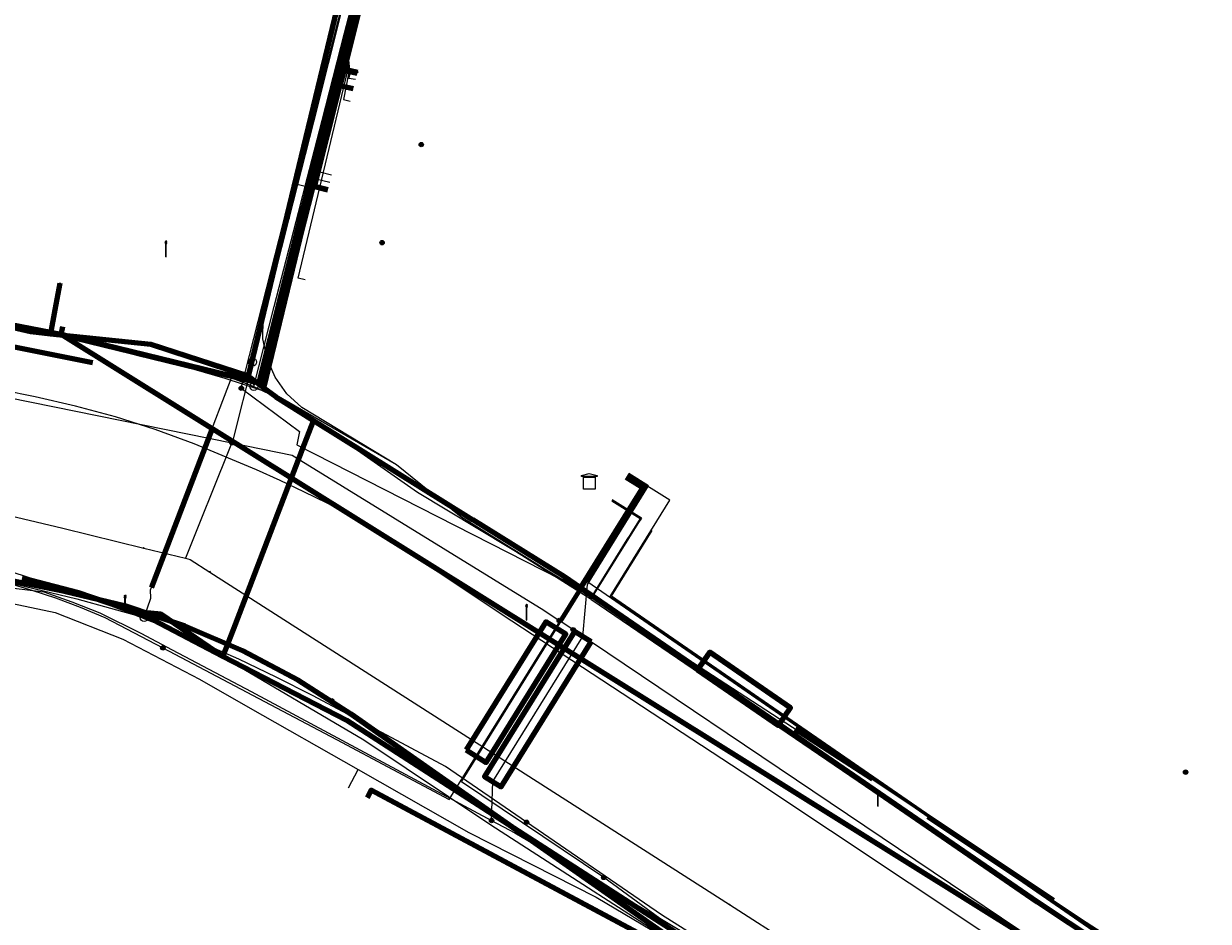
# Model space of a CAD drawing. Extents: x 152558 to 154479, y 462974 to 463683.
# Tile 296 of 638: x 153802 to 153862, y 463198 to 463244. Entities that reach past the tile are written whole.
import ezdxf
from ezdxf.enums import TextEntityAlignment as Align
from ezdxf.lldxf.tags import DXFTag

# ---------------------------------------------------------------- set-up
doc = ezdxf.new("R2010")
doc.units = 0
doc.header["$LTSCALE"] = 0.2
doc.layers.get('0').update_dxf_attribs({"linetype": 'CONTINUOUS'})
for name, color, linetype, lineweight in [('B-RO-KL-DATA_COAXIAAL_7_ZIGGO BV-G', 90, 'KL-DATA-N', 18), ('B-RO-KL-DATA_DUCT_ZIGGO BV-G', 90, 'CONTINUOUS', 100), ('B-RO-KL-DATA_HULPSTUK_KPN BV-S', 90, 'CONTINUOUS', 25), ('B-RO-KL-DATA_HULPSTUK_REGGEFIBER OPERATOR BV-S', 90, 'CONTINUOUS', 25), ('B-RO-KL-DATA_HULPSTUK_STEDIN NETBEHEER BV-S', 90, 'CONTINUOUS', 25), ('B-RO-KL-DATA_HULPSTUK_ZIGGO BV-S', 90, 'CONTINUOUS', 25), ('B-RO-KL-DATA_KABELBED_KPN BV-G', 90, 'CONTINUOUS', 100), ('B-RO-KL-DATA_KABELBED_ZIGGO BV-G', 90, 'CONTINUOUS', 100), ('B-RO-KL-DATA_MANTELBUIS_ASBESTCEMENT_1_KPN BV-G', 90, 'CONTINUOUS', 100), ('B-RO-KL-DATA_MANTELBUIS_PVC_1_KPN BV-G', 90, 'CONTINUOUS', 100), ('B-RO-KL-DATA_MANTELBUIS_ZIGGO BV-G', 90, 'CONTINUOUS', 100), ('B-RO-KL-DATA_REGGEFIBER OPERATOR BV-G', 90, 'KL-DATA-N', 18), ('B-RO-KL-DATA_STEDIN NETBEHEER BV-G', 90, 'KL-DATA-N', 18), ('B-RO-KL-ET_LS_400 V_STEDIN NETBEHEER BV-G', 190, 'KL-LS-N', 18), ('B-RO-KL-ET_LS_GEMEENTE AMERSFOORT-S', 190, 'CONTINUOUS', 25), ('B-RO-KL-ET_LS_HULPSTUK_STEDIN NETBEHEER BV-S', 190, 'CONTINUOUS', 25), ('B-RO-KL-ET_LS_MANTELBUIS_PVC_110_STEDIN NETBEHEER BV-G', 190, 'CONTINUOUS', 100), ('B-RO-KL-ET_LS_MANTELBUIS_PVC_125_STEDIN NETBEHEER BV-G', 190, 'CONTINUOUS', 100), ('B-RO-KL-ET_MS_10 KV_STEDIN NETBEHEER BV-G', 130, 'KL-MS-N', 18), ('B-RO-KL-ET_MS_HULPSTUK_STEDIN NETBEHEER BV-S', 130, 'CONTINUOUS', 25), ('B-RO-KL-ET_MS_MANTELBUIS_PVC_110_STEDIN NETBEHEER BV-G', 130, 'CONTINUOUS', 100), ('B-RO-KL-ET_MS_MANTELBUIS_PVC_125_STEDIN NETBEHEER BV-G', 130, 'CONTINUOUS', 100), ('B-RO-KL-GAS_LD_HULPSTUK_STEDIN NETBEHEER BV-S', 50, 'CONTINUOUS', 25), ('B-RO-KL-GAS_LD_MANTELBUIS_ASBESTCEMENT_180_STEDIN NETBEHEER BV-G', 50, 'CONTINUOUS', 100), ('B-RO-KL-GAS_LD_PE_32_0.1 BAR_STEDIN NETBEHEER BV-G', 50, 'KL-GAS-LD-N', 18), ('B-RO-KL-GAS_LD_PVC_110_0.1 BAR_STEDIN NETBEHEER BV-G', 50, 'KL-GAS-LD-N', 18), ('B-RO-KL-GAS_LD_PVC_63_0.1 BAR_STEDIN NETBEHEER BV-G', 50, 'KL-GAS-LD-N', 18), ('B-RO-KL-WATER_100_VITENS-G', 170, 'KL-WATER-N', 18), ('B-RO-KL-WATER_HULPSTUK_VITENS-S', 170, 'CONTINUOUS', 25)]:
    doc.layers.add(name, color=color, linetype=linetype, lineweight=lineweight)
doc.styles.add('NLCS-ISO', font='NLCS-ISO.ttf')
tags = doc.linetypes.add('KL-DATA-N', pattern='A,4,-1,[101,NLCS.SHX,S=0.5,R=0,X=0,Y=0],-1,4,-1,["D",Standard,S=1,R=0,X=-0.25,Y=-0.5],-1.5', length=12.5).pattern_tags.tags
tags[18] = DXFTag(74, 10)
tags = doc.linetypes.add('KL-GAS-LD-N', pattern='A,4,-1,[69,NLCS.SHX,S=0.5,R=0,X=0,Y=0],-1,4,-1,["L",Standard,S=1,R=0,X=0.25,Y=-0.5],-2', length=13).pattern_tags.tags
tags[18] = DXFTag(74, 10)
tags = doc.linetypes.add('KL-LS-N', pattern='A,4,-1,[103,NLCS.SHX,S=0.75,R=0,X=0,Y=0],-1,4,-1,["L",Standard,S=1,R=0,X=0,Y=-0.5],-2', length=13).pattern_tags.tags
tags[18] = DXFTag(74, 10)
tags = doc.linetypes.add('KL-MS-N', pattern='A,4,-1,[103,NLCS.SHX,S=0.75,R=0,X=0,Y=0],-1,4,-1,["M",Standard,S=1,R=0,X=0,Y=-0.5],-2', length=13).pattern_tags.tags
tags[18] = DXFTag(74, 10)
doc.linetypes.add('KL-WATER-N', pattern='A,7,-0.5,[168,NLCS.SHX,S=0.75,R=0,X=0.75,Y=0],-2', length=9.5)

# ---------------------------------------------------------------- blocks, each defined once
blk = doc.blocks.new('SKL-WTB_HULP_T STUK-SO')
at = {"color": 0, "linetype": 'ByBlock', "lineweight": 18}
blk.add_circle((0, 0), 1, dxfattribs=at)
at = {"color": 0, "linetype": 'ByBlock', "lineweight": -2, "style": 'NLCS-ISO'}
blk.add_text('T', height=1, dxfattribs=at).set_placement((0, 0), align=Align.MIDDLE_CENTER)
at = {"color": 0, "linetype": 'ByBlock', "lineweight": 18, "style": 'NLCS-ISO', "flags": 1}
for tag, p in [('TYPE', (1.5, 0)), ('OMSCHRIJVING', (1.5, -3)), ('LABEL', (1.5, -1.5))]:
    blk.add_attdef(tag, p, '', height=1, dxfattribs=at)
blk = doc.blocks.new('SKL-WTB_HULP_MOF-SO')
at = {"linetype": 'ByBlock', "lineweight": 18}
h = blk.add_hatch(color=0, dxfattribs=at)
h.dxf.hatch_style = 1
h.paths.add_polyline_path([(-0.5625, 0, 1), (0.5625, 0, 1)])
at = {"color": 0, "linetype": 'ByBlock', "lineweight": 18}
blk.add_circle((0, 0), 0.5625, dxfattribs=at)
at = {"color": 0, "linetype": 'ByBlock', "lineweight": 18, "style": 'NLCS-ISO', "flags": 1}
for tag, p in [('TYPE', (1.5, 0)), ('OMSCHRIJVING', (1.5, -3)), ('LABEL', (1.5, -1.5))]:
    blk.add_attdef(tag, p, '', height=1, dxfattribs=at)
blk = doc.blocks.new('SKL-WTB_HULP_TECHNISCH GEBOUW-SO')
at = {"color": 0, "linetype": 'ByBlock', "lineweight": 18}
for points in [[(-2, 1.5), (0, 2), (2, 1.5), (2, 1.18), (-2, 1.18)], [(-1.5, 1.02), (1.5, 1.02), (1.5, -2), (-1.5, -2)]]:
    blk.add_lwpolyline(points, close=True, dxfattribs=at)
at = {"color": 0, "linetype": 'ByBlock', "lineweight": 18, "style": 'NLCS-ISO', "flags": 1}
for tag, p in [('TYPE', (2.5, 0)), ('OMSCHRIJVING', (2.5, -3)), ('LABEL', (2.5, -1.5))]:
    blk.add_attdef(tag, p, '', height=1, dxfattribs=at)
blk = doc.blocks.new('SKL-WTB_HULP_OVERIG-SO')
at = {"color": 0, "linetype": 'ByBlock', "lineweight": 18}
for points in [[(-0.14, 0.14), (0.14, -0.14)], [(0.14, 0.14), (-0.14, -0.14)]]:
    blk.add_lwpolyline(points, dxfattribs=at)
at = {"color": 0, "linetype": 'ByBlock', "lineweight": 18, "style": 'NLCS-ISO', "flags": 1}
for tag, p in [('TYPE', (1.5, 0)), ('OMSCHRIJVING', (1.5, -3)), ('LABEL', (1.5, -1.5))]:
    blk.add_attdef(tag, p, '', height=1, dxfattribs=at)
blk = doc.blocks.new('SKL-WTB_HULP_AFSLUITER-SO')
at = {"color": 0, "linetype": 'ByBlock', "lineweight": 18}
blk.add_lwpolyline([(0, 0.8), (0, -0.8)], dxfattribs=at)
blk.add_circle((0, 0), 1, dxfattribs=at)
at = {"color": 0, "linetype": 'ByBlock', "lineweight": 18, "style": 'NLCS-ISO', "flags": 1}
for tag, p in [('TYPE', (1.5, 0)), ('OMSCHRIJVING', (1.5, -3)), ('LABEL', (1.5, -1.5))]:
    blk.add_attdef(tag, p, '', height=1, dxfattribs=at)
blk = doc.blocks.new('SKL-ET_LS_MAST-SO')
for p, q in [((-0.05, 2.07), (0.05, 2.07)), ((-0.05, -2), (0.05, -2))]:
    blk.add_line(p, q)
for points in [[(-0.18, 1.76), (-0.22, 1.76), (-0.22, 1.84), (-0.18, 1.84), (-0.18, 1.79)], [(-0.18, 1.49), (-0.22, 1.49), (-0.22, 1.57), (-0.18, 1.57), (-0.18, 1.52)], [(-0.18, 1.79), (-0.05, 1.79)], [(-0.18, 1.76), (-0.05, 1.76)], [(-0.18, 1.52), (-0.05, 1.52)], [(-0.18, 1.49), (-0.05, 1.49)], [(-0.05, -2), (-0.05, 2.07)], [(0.05, -2), (0.05, 2.07)], [(0.18, 1.92), (0.05, 1.92)], [(0.18, 1.89), (0.05, 1.89)], [(0.18, 1.66), (0.05, 1.66)], [(0.18, 1.63), (0.05, 1.63)], [(0.18, 1.39), (0.05, 1.39)], [(0.18, 1.36), (0.05, 1.36)], [(0.18, 1.89), (0.22, 1.89), (0.22, 1.97), (0.18, 1.97), (0.18, 1.92)], [(0.18, 1.63), (0.22, 1.63), (0.22, 1.71), (0.18, 1.71), (0.18, 1.66)], [(0.18, 1.36), (0.22, 1.36), (0.22, 1.44), (0.18, 1.44), (0.18, 1.39)]]:
    blk.add_lwpolyline(points)

msp = doc.modelspace()

# ---------------------------------------------------------------- linework, layer by layer
at = {"layer": 'B-RO-KL-DATA_COAXIAAL_7_ZIGGO BV-G', "flags": 128}
for points in [[(153817.137, 463235.698), (153816.456, 463235.864), (153817.751, 463241.003), (153817.949, 463241.787), (153818.715, 463244.828), (153820.019, 463250), (153820.343, 463251.285), (153820.538, 463252.059), (153822.841, 463261.196), (153823.035, 463261.967), (153823.99, 463265.758), (153825.418, 463271.423), (153825.589, 463272.102), (153826.479, 463275.635), (153827.487, 463279.633), (153828.198, 463282.455), (153833.249, 463281.219), (153833.154, 463280.829)], [(153833.154, 463280.829), (153833.249, 463281.219), (153828.198, 463282.455), (153827.487, 463279.633), (153826.479, 463275.635), (153825.589, 463272.102), (153825.418, 463271.423), (153823.99, 463265.758), (153823.035, 463261.967), (153822.841, 463261.196), (153820.538, 463252.059), (153820.343, 463251.285), (153820.019, 463250), (153818.715, 463244.828), (153817.949, 463241.787), (153817.751, 463241.003), (153818.432, 463240.837)]]:
    msp.add_lwpolyline(points, dxfattribs=at)
at = {"layer": 'B-RO-KL-DATA_DUCT_ZIGGO BV-G', "flags": 128}
for points in [[(153853.262, 463373.047), (153831.229, 463285.238), (153827.81, 463282.144), (153813.624, 463225.854), (153803.521, 463228.324)], [(153853.262, 463373.047), (153831.229, 463285.238), (153827.81, 463282.144), (153813.624, 463225.854), (153803.521, 463228.324)], [(153803.521, 463228.324), (153777.474, 463233.347)], [(153777.474, 463233.347), (153803.521, 463228.324)]]:
    msp.add_lwpolyline(points, dxfattribs=at)
at = {"layer": 'B-RO-KL-DATA_KABELBED_KPN BV-G', "flags": 128}
for points in [[(153864.538, 463428.671), (153864.379, 463428.606), (153864.226, 463428.528), (153864.08, 463428.438), (153863.943, 463428.335), (153863.814, 463428.221), (153863.696, 463428.096), (153863.589, 463427.962), (153863.494, 463427.819), (153863.411, 463427.669), (153863.341, 463427.512), (153863.285, 463427.35), (153850.495, 463376.32), (153826.937, 463282.363), (153819.801, 463254.048), (153818.822, 463250), (153814.315, 463231.345), (153813.066, 463226.199)], [(153818.852, 463246.289), (153818.193, 463243.562), (153817.793, 463241.907), (153815.19, 463231.132), (153813.853, 463225.601)], [(153818.193, 463243.562), (153817.793, 463241.907), (153818.648, 463241.695)], [(153803.463, 463230.929), (153803.211, 463229.576), (153802.988, 463228.375), (153802.985, 463228.36)], [(153798.57, 463229.258), (153801.986, 463228.466), (153802.985, 463228.36)], [(153802.985, 463228.36), (153808.096, 463227.818), (153813.042, 463226.218), (153813.066, 463226.199)], [(153808.096, 463227.818), (153813.037, 463226.219)], [(153813.066, 463226.199), (153813.853, 463225.601)], [(153813.853, 463225.601), (153814.474, 463225.131), (153816.397, 463223.934)], [(153816.397, 463223.934), (153815.924, 463222.701), (153812.317, 463213.297), (153811.783, 463211.906)], [(153816.397, 463223.934), (153824.531, 463218.873)], [(153766.342, 463222.723), (153803.701, 463215.235), (153806.809, 463214.477), (153809.843, 463213.465), (153812.783, 463212.206), (153815.61, 463210.709), (153818.303, 463208.983), (153837.247, 463195.708), (153849.123, 463188.177), (153859.31, 463181.467), (153866.365, 463176.82), (153866.807, 463176.55), (153872.102, 463173.321)], [(153815.924, 463222.701), (153812.317, 463213.297)], [(153861.961, 463193.657), (153861.417, 463194.017), (153853.337, 463199.364), (153829.209, 463215.964), (153824.531, 463218.873)], [(153807.207, 463214.188), (153804.403, 463215.142), (153801.541, 463215.901)], [(153811.783, 463211.906), (153808.604, 463214.053), (153807.208, 463214.188), (153807.207, 463214.188)], [(153811.783, 463211.906), (153807.873, 463213.93), (153807.208, 463214.188), (153807.207, 463214.188)], [(153858.554, 463181.975), (153839.098, 463195.058), (153839.097, 463195.058), (153837.688, 463196.006), (153837.438, 463196.174), (153818.1, 463208.638), (153811.783, 463211.906)]]:
    msp.add_lwpolyline(points, dxfattribs=at)
at = {"layer": 'B-RO-KL-DATA_KABELBED_ZIGGO BV-G', "flags": 128}
for points in [[(153803.521, 463228.324), (153813.624, 463225.854), (153827.81, 463282.144), (153831.229, 463285.238), (153853.262, 463373.047)], [(153818.715, 463244.828), (153817.949, 463241.787)], [(153817.949, 463241.787), (153817.751, 463241.003)], [(153818.634, 463241.62), (153817.949, 463241.787)], [(153817.137, 463235.698), (153816.456, 463235.864), (153817.751, 463241.003)], [(153818.432, 463240.837), (153817.751, 463241.003)], [(153803.521, 463228.324), (153777.474, 463233.347)], [(153777.613, 463232.376), (153805.118, 463226.898)], [(153803.521, 463228.324), (153803.618, 463228.722)], [(153880.693, 463181.339), (153879.399, 463182.218), (153877.54, 463182.133), (153803.521, 463228.324)], [(153833.426, 463197.56), (153819.349, 463205.083), (153819.136, 463204.684)]]:
    msp.add_lwpolyline(points, dxfattribs=at)
at = {"layer": 'B-RO-KL-DATA_MANTELBUIS_ASBESTCEMENT_1_KPN BV-G', "flags": 128}
msp.add_lwpolyline([(153808.096, 463227.818), (153813.037, 463226.219)], dxfattribs=at)
at = {"layer": 'B-RO-KL-DATA_MANTELBUIS_PVC_1_KPN BV-G', "flags": 128}
msp.add_lwpolyline([(153815.924, 463222.701), (153812.317, 463213.297)], dxfattribs=at)
at = {"layer": 'B-RO-KL-DATA_MANTELBUIS_ZIGGO BV-G', "flags": 128}
for points in [[(153777.553, 463232.796), (153777.613, 463232.376), (153804.533, 463227.015)], [(153877.54, 463182.133), (153803.521, 463228.324), (153804.759, 463228.021)], [(153807.408, 463227.374), (153812.071, 463226.234)], [(153807.408, 463227.374), (153812.071, 463226.234)]]:
    msp.add_lwpolyline(points, dxfattribs=at)
at = {"layer": 'B-RO-KL-DATA_REGGEFIBER OPERATOR BV-G', "flags": 128}
for points in [[(153814.108, 463226.491), (153818.187, 463242.499), (153820.982, 463254.385), (153821.407, 463254.959), (153823.21, 463262.423), (153828.353, 463282.004), (153830.504, 463282.521), (153831.265, 463285.681), (153848.166, 463353.16)], [(153815.979, 463231.102), (153815.616, 463231.194), (153818.123, 463241.643), (153818.187, 463242.499)], [(153818.187, 463242.499), (153818.19, 463241.607), (153817.936, 463240.302), (153818.275, 463240.216)], [(153818.552, 463241.314), (153818.207, 463241.366), (153818.274, 463241.628), (153818.187, 463242.499)], [(153796.991, 463215.444), (153803.214, 463214.138), (153806.671, 463212.787), (153810.59, 463210.742), (153813.043, 463209.339), (153818.683, 463206.136)], [(153818.18, 463205.194), (153818.683, 463206.136)], [(153818.683, 463206.136), (153824.324, 463202.932), (153830.825, 463199.626), (153837.884, 463195.446)]]:
    msp.add_lwpolyline(points, dxfattribs=at)
at = {"layer": 'B-RO-KL-DATA_STEDIN NETBEHEER BV-G', "flags": 128}
msp.add_lwpolyline([(153831.645, 463219.883), (153833.132, 463218.96), (153832.396, 463217.871), (153830.512, 463214.837), (153823.915, 463219.019), (153820.631, 463221.669), (153815.809, 463224.598), (153815.048, 463225.295), (153814.447, 463226.134), (153814.033, 463227.079), (153813.824, 463228.09), (153813.83, 463229.121), (153827.226, 463282.281), (153850.376, 463375.1), (153850.789, 463376.253), (153864.054, 463428.756), (153874.765, 463425.702), (153886.508, 463422.289), (153887.35, 463423.265), (153888.265, 463423.026)], dxfattribs=at)
at = {"layer": 'B-RO-KL-ET_LS_400 V_STEDIN NETBEHEER BV-G', "flags": 128}
for points in [[(153812.718, 463225.576), (153814.871, 463234.049), (153815.493, 463236.498), (153816.185, 463239.223), (153817.439, 463244.159), (153818.062, 463246.61), (153818.693, 463249.094), (153818.923, 463250), (153819.717, 463252.892), (153819.999, 463254.009), (153820.867, 463257.452), (153821.303, 463259.184), (153822.548, 463264.122), (153823.202, 463266.718), (153823.792, 463269.06), (153825.036, 463273.999), (153825.713, 463276.684), (153826.577, 463280.114), (153827.129, 463282.304), (153827.299, 463283.543), (153827.883, 463285.834), (153828.293, 463287.441), (153829.141, 463290.768), (153830.46, 463295.942), (153830.681, 463296.81), (153831.957, 463301.815), (153832.993, 463305.879), (153833.215, 463306.749), (153834.534, 463311.923), (153835.792, 463316.857), (153836.245, 463318.636), (153836.81, 463320.852), (153838.369, 463326.965), (153838.759, 463328.493), (153839.627, 463331.899), (153840.388, 463334.886), (153840.844, 463336.742), (153841.154, 463338.003), (153842.06, 463341.689), (153843.276, 463346.636), (153843.43, 463347.262), (153844.549, 463351.815), (153845.765, 463356.762), (153846.521, 463359.837), (153846.981, 463361.709), (153848.337, 463367.224), (153848.486, 463367.83), (153849.47, 463371.835), (153850.279, 463375.124), (153850.692, 463376.278), (153851.173, 463378.205), (153851.727, 463380.422), (153852.642, 463384.088), (153853.876, 463389.03), (153854.374, 463391.025), (153855.109, 463393.971), (153856.401, 463399.148), (153856.984, 463401.482), (153857.635, 463404.09), (153858.869, 463409.031), (153859.404, 463411.176), (153860.161, 463414.208), (153864.038, 463429.741), (153864.888, 463430.664), (153885.546, 463424.868)], [(153697.793, 463243.227), (153738.76, 463236.8), (153742.084, 463236.252), (153746.983, 463235.444), (153760.09, 463233.283), (153762.112, 463232.95), (153812.235, 463222.797)], [(153817.106, 463235.576), (153815.564, 463235.965), (153815.512, 463236.493), (153815.493, 463236.498)], [(153812.718, 463225.576), (153815.693, 463223.369), (153815.549, 463222.695), (153829.91, 463215.384), (153833.066, 463220.461), (153832.3, 463220.936)], [(153812.235, 463222.797), (153815.319, 463222.172), (153828.156, 463214.266), (153828.944, 463213.736)], [(153808.716, 463212.334), (153817.582, 463207.668), (153823.323, 463204.601), (153833.202, 463220.492), (153832.352, 463221.02)], [(153831.212, 463200.632), (153823.949, 463205.514), (153833.27, 463220.508), (153832.378, 463221.062)], [(153825.489, 463203.53), (153825.55, 463205.524), (153830.141, 463212.914), (153830.379, 463215.573), (153833.502, 463220.602), (153832.483, 463221.23)], [(153828.944, 463213.736), (153833.134, 463220.476), (153832.326, 463220.978)], [(153829.648, 463213.262), (153829.067, 463213.653), (153833.339, 463220.524), (153832.404, 463221.104)], [(153862.338, 463193.551), (153860.236, 463195.109), (153830.392, 463215.69), (153833.407, 463220.54), (153832.43, 463221.146)], [(153870.357, 463188.559), (153862.786, 463193.281), (153860.265, 463195.15), (153831.532, 463214.964), (153834.581, 463219.87), (153832.457, 463221.188)], [(153776.339, 463218.235), (153776.472, 463218.596), (153776.671, 463218.925), (153776.929, 463219.209), (153777.237, 463219.44), (153777.583, 463219.607), (153777.954, 463219.705), (153778.338, 463219.73), (153778.718, 463219.68), (153799.768, 463215.901), (153800.907, 463215.616), (153802.034, 463215.289), (153803.234, 463214.893), (153804.503, 463214.419), (153805.752, 463213.894), (153808.716, 463212.334)], [(153776.573, 463216.9), (153777.653, 463217.795), (153781.017, 463217.845), (153785.296, 463217.321), (153789.446, 463216.813), (153795.478, 463216.075), (153798.738, 463215.676), (153802.638, 463215.199), (153804.073, 463214.69), (153805.493, 463214.119), (153807.593, 463213.085), (153809.183, 463212.236), (153813.227, 463210.121), (153825.489, 463203.53)], [(153860.974, 463194.687), (153860.294, 463195.191), (153831.599, 463214.977), (153833.679, 463218.325)], [(153857.641, 463194.418), (153829.648, 463213.262)], [(153825.489, 463203.53), (153826.669, 463202.9), (153836.305, 463197.233), (153864.359, 463180.322), (153865.337, 463180.114), (153862.541, 463168.563), (153861.711, 463165.134), (153861.516, 463164.327), (153858.594, 463152.255), (153853.824, 463153.317), (153853.787, 463153.156), (153853.687, 463152.713), (153853.516, 463151.956), (153853.208, 463150.596), (153852.839, 463148.965), (153852.599, 463147.903), (153852.52, 463147.555), (153852.216, 463146.208), (153851.385, 463142.535), (153851.122, 463141.373), (153850.816, 463140.02), (153849.889, 463135.921), (153849.724, 463135.19), (153849.393, 463133.728), (153848.838, 463131.276), (153848.728, 463130.788)], [(153844.564, 463191.624), (153837.581, 463196.438), (153835.724, 463197.55), (153834.323, 463198.389), (153834.067, 463198.542), (153831.212, 463200.632)]]:
    msp.add_lwpolyline(points, dxfattribs=at)
at = {"layer": 'B-RO-KL-ET_LS_MANTELBUIS_PVC_110_STEDIN NETBEHEER BV-G', "flags": 128}
msp.add_lwpolyline([(153830.566, 463212.65), (153829.716, 463213.177), (153825.125, 463205.787), (153825.975, 463205.26), (153830.566, 463212.65)], dxfattribs=at)
at = {"layer": 'B-RO-KL-ET_LS_MANTELBUIS_PVC_125_STEDIN NETBEHEER BV-G', "flags": 128}
for points in [[(153824.189, 463207.131), (153825.209, 463206.497), (153829.272, 463213.032), (153828.252, 463213.666), (153824.189, 463207.131)], [(153836, 463211.216), (153840.122, 463208.373), (153840.746, 463209.279), (153836.624, 463212.122), (153836, 463211.216)]]:
    msp.add_lwpolyline(points, dxfattribs=at)
at = {"layer": 'B-RO-KL-ET_MS_10 KV_STEDIN NETBEHEER BV-G', "flags": 128}
for points in [[(153827.275, 463203.445), (153823.141, 463206.284), (153816.38, 463209.897), (153814.494, 463210.848), (153812.587, 463211.755), (153810.66, 463212.619), (153808.714, 463213.44), (153806.943, 463214.142), (153805.158, 463214.808), (153803.36, 463215.437), (153801.549, 463216.029), (153799.726, 463216.584), (153781.486, 463220.3), (153766.477, 463223.41), (153745.658, 463226.58), (153697.71, 463236.107), (153662.735, 463241.47), (153558.155, 463260.997), (153528.212, 463266.237), (153493.434, 463273.66), (153491.914, 463272.558), (153489.755, 463261.593), (153485.865, 463238.462), (153485.474, 463235.381)], [(154066.031, 463061.971), (154065.219, 463062.187), (154063.975, 463061.805), (154052.34, 463065.195), (154043.995, 463068.877), (154036.864, 463073.365), (154000, 463097.91), (153981.641, 463110.099), (153976.483, 463113.623), (153957.934, 463125.956), (153942.982, 463135.967), (153920.757, 463151.016), (153915.758, 463154.244), (153887.042, 463173.586), (153838.765, 463205.685), (153826.02, 463214.026), (153819.377, 463218.46), (153818.288, 463219.1), (153817.106, 463219.714), (153815.911, 463220.303), (153814.705, 463220.869), (153813.487, 463221.411), (153810.306, 463222.74), (153808.32, 463223.469), (153806.306, 463224.113), (153804.266, 463224.672), (153802.205, 463225.145), (153800.521, 463225.487), (153800.543, 463225.482), (153799.112, 463225.681), (153792.483, 463227.073), (153789.365, 463227.693), (153771.219, 463230.716), (153754.965, 463233.669), (153695.808, 463244.331), (153663.728, 463250), (153641.604, 463254.944), (153633.008, 463256.421), (153633.793, 463260.652), (153634.094, 463260.859), (153635.856, 463260.687), (153646.167, 463258.507), (153648.046, 463261.978), (153648.211, 463262.961)], [(153831.619, 463219.841), (153833.063, 463218.944), (153830.512, 463214.837), (153829.106, 463215.794), (153823.915, 463219.019), (153820.631, 463221.669), (153814.498, 463225.229), (153811.889, 463226.074), (153809.255, 463226.842), (153806.6, 463227.533), (153803.926, 463228.146), (153801.236, 463228.682), (153781.126, 463232.432), (153762.655, 463236.103), (153745.747, 463238.891)], [(154120.37, 463048.611), (154116.747, 463049.873), (154100.347, 463054.81), (154093.412, 463056.465), (154066.804, 463064.324), (154055.462, 463068.306), (154044.727, 463071.856), (154024.672, 463085.073), (153986.243, 463110.98), (153972.934, 463119.327), (153971.378, 463120.6), (153959.226, 463128.893), (153956.992, 463130.28), (153932.453, 463146.668), (153927.381, 463149.429), (153920.212, 463155.083), (153904.51, 463165.268), (153895.601, 463171.072), (153892.024, 463173.818), (153873.669, 463186.145), (153860.324, 463194.93), (153853.405, 463199.245), (153830.551, 463214.81), (153833.132, 463218.96), (153831.645, 463219.883)], [(153845.811, 463190.504), (153837.628, 463196.526), (153834.161, 463198.718), (153827.275, 463203.445)]]:
    msp.add_lwpolyline(points, dxfattribs=at)
at = {"layer": 'B-RO-KL-ET_MS_MANTELBUIS_PVC_110_STEDIN NETBEHEER BV-G', "flags": 128}
msp.add_lwpolyline([(153830.566, 463212.65), (153829.716, 463213.177), (153825.125, 463205.787), (153825.975, 463205.26), (153830.566, 463212.65)], dxfattribs=at)
at = {"layer": 'B-RO-KL-ET_MS_MANTELBUIS_PVC_125_STEDIN NETBEHEER BV-G', "flags": 128}
msp.add_lwpolyline([(153824.189, 463207.131), (153825.209, 463206.497), (153829.272, 463213.032), (153828.252, 463213.666), (153824.189, 463207.131)], dxfattribs=at)
at = {"layer": 'B-RO-KL-GAS_LD_MANTELBUIS_ASBESTCEMENT_180_STEDIN NETBEHEER BV-G', "flags": 128}
for points in [[(153808.13, 463215.425), (153811.207, 463223.456)], [(153840.978, 463208.205), (153844.926, 463205.655)], [(153847.747, 463203.739), (153854.153, 463199.466)]]:
    msp.add_lwpolyline(points, dxfattribs=at)
at = {"layer": 'B-RO-KL-GAS_LD_PE_32_0.1 BAR_STEDIN NETBEHEER BV-G', "flags": 128}
for points in [[(153817.326, 463236.449), (153816.199, 463236.733)], [(153817.228, 463236.061), (153816.099, 463236.346)]]:
    msp.add_lwpolyline(points, dxfattribs=at)
at = {"layer": 'B-RO-KL-GAS_LD_PVC_110_0.1 BAR_STEDIN NETBEHEER BV-G', "flags": 128}
for points in [[(153813.357, 463225.669), (153814.394, 463229.746)], [(153807.76, 463213.883), (153808.107, 463214.865), (153808.084, 463215.304), (153812.224, 463226.105), (153813.357, 463225.669)], [(153813.357, 463225.669), (153815.422, 463224.688), (153821.701, 463220.275), (153831.03, 463214.662), (153844.539, 463205.905), (153847.4, 463203.971), (153855.594, 463198.501), (153862.685, 463193.925)], [(153777.021, 463220.402), (153784.309, 463219.094), (153786.654, 463218.649), (153788.618, 463218.269), (153790.375, 463217.928), (153796, 463216.837), (153797.855, 463216.391), (153798.148, 463216.321), (153804.331, 463214.836), (153807.76, 463213.883)], [(153807.76, 463213.883), (153809.774, 463212.98), (153811.981, 463211.757), (153818.97, 463207.651), (153825.446, 463203.31), (153836.415, 463196.244), (153838.049, 463195.191), (153841.49, 463192.974), (153850.12, 463187.153), (153850.49, 463186.903), (153857.968, 463182.316), (153860.631, 463180.682), (153861.353, 463180.572), (153862.172, 463180.474), (153862.871, 463180.016), (153864.774, 463178.77)]]:
    msp.add_lwpolyline(points, dxfattribs=at)
at = {"layer": 'B-RO-KL-GAS_LD_PVC_63_0.1 BAR_STEDIN NETBEHEER BV-G', "flags": 128}
msp.add_lwpolyline([(153814.394, 463229.746), (153815.633, 463234.531), (153816.099, 463236.346), (153816.199, 463236.733), (153816.839, 463239.226), (153817.983, 463243.682), (153818.47, 463245.579), (153819.067, 463247.903), (153819.442, 463249.362), (153820.865, 463254.902), (153821.331, 463256.716), (153821.431, 463257.104), (153822.124, 463259.803), (153823.481, 463265.09), (153823.907, 463266.747), (153824.006, 463267.134), (153824.803, 463270.237), (153825.849, 463274.312), (153826.488, 463276.798), (153826.588, 463277.186), (153827.164, 463279.431), (153828.478, 463284.547), (153830.071, 463284.141), (153830.527, 463285.961), (153830.793, 463287.021), (153831.06, 463288.087), (153831.593, 463290.216), (153832.817, 463295.105), (153833.36, 463297.272), (153833.603, 463298.242), (153834.221, 463300.709), (153835.672, 463306.503), (153835.901, 463307.417), (153836.144, 463308.387), (153837.066, 463312.071), (153838.081, 463316.124), (153838.467, 463317.666), (153838.661, 463318.442), (153838.714, 463318.652), (153839.272, 463320.879), (153839.872, 463323.274), (153840.567, 463326.048), (153841.06, 463328.017), (153841.206, 463328.6), (153841.235, 463328.714), (153841.84, 463331.128), (153842.382, 463333.294), (153843.119, 463336.235), (153843.529, 463337.873), (153843.832, 463339.083), (153844.172, 463340.44), (153844.676, 463342.453), (153845.823, 463347.032), (153846.731, 463350.661), (153846.95, 463351.534), (153846.97, 463351.612), (153848.117, 463356.191), (153848.93, 463359.438), (153849.264, 463360.771), (153849.282, 463360.843), (153850.411, 463365.35), (153851.459, 463369.532), (153851.726, 463370.599), (153852.093, 463372.065), (153852.787, 463374.837), (153850.989, 463375.288), (153851.852, 463378.678), (153852.41, 463380.87), (153852.608, 463381.645), (153852.905, 463382.811), (153854.135, 463387.638), (153854.886, 463390.587), (153855.33, 463392.331), (153855.489, 463392.955), (153856.815, 463398.161), (153857.645, 463401.419), (153857.743, 463401.806), (153858.284, 463403.929), (153859.526, 463408.805), (153859.988, 463410.618), (153860.581, 463412.944), (153860.842, 463413.968), (153862.074, 463418.805), (153862.787, 463421.606), (153862.935, 463422.188), (153863.504, 463424.421), (153863.818, 463425.653)], dxfattribs=at)
at = {"layer": 'B-RO-KL-WATER_100_VITENS-G', "flags": 128}
for points in [[(153825.281, 463274.222), (153824.44, 463270.902), (153823.189, 463265.966), (153821.938, 463261.029), (153820.389, 463254.915), (153818.9, 463249.039), (153817.887, 463245.042), (153816.398, 463239.166), (153815.147, 463234.23), (153813.293, 463226.911)], [(153813.293, 463226.911), (153812.283, 463222.926), (153811.074, 463219.919), (153810.86, 463219.385), (153809.865, 463216.911)], [(153790.022, 463221.325), (153790.918, 463221.154), (153795.113, 463220.356), (153796.829, 463220.029), (153800.225, 463219.233), (153803.62, 463218.437), (153807.741, 463217.43)], [(153807.741, 463217.43), (153809.865, 463216.911)], [(153809.865, 463216.911), (153810.102, 463216.853), (153811.113, 463216.207)], [(153811.113, 463216.207), (153837.635, 463199.248), (153840.911, 463197.153)]]:
    msp.add_lwpolyline(points, dxfattribs=at)

# ---------------------------------------------------------------- block references
at = {"layer": 'B-RO-KL-DATA_HULPSTUK_KPN BV-S', "xscale": 0.2, "yscale": 0.2, "zscale": 0.2}
for name, p in [('SKL-WTB_HULP_MOF-SO', (153818.193, 463243.562)), ('SKL-WTB_HULP_OVERIG-SO', (153818.193, 463243.562)), ('SKL-WTB_HULP_OVERIG-SO', (153818.648, 463241.695)), ('SKL-WTB_HULP_MOF-SO', (153821.9, 463238)), ('SKL-WTB_HULP_MOF-SO', (153819.9, 463233)), ('SKL-WTB_HULP_OVERIG-SO', (153803.463, 463230.929)), ('SKL-WTB_HULP_OVERIG-SO', (153802.985, 463228.36)), ('SKL-WTB_HULP_OVERIG-SO', (153802.985, 463228.36)), ('SKL-WTB_HULP_OVERIG-SO', (153802.985, 463228.36)), ('SKL-WTB_HULP_OVERIG-SO', (153813.066, 463226.199)), ('SKL-WTB_HULP_OVERIG-SO', (153813.066, 463226.199)), ('SKL-WTB_HULP_OVERIG-SO', (153813.066, 463226.199)), ('SKL-WTB_HULP_OVERIG-SO', (153813.853, 463225.601)), ('SKL-WTB_HULP_OVERIG-SO', (153813.853, 463225.601)), ('SKL-WTB_HULP_OVERIG-SO', (153813.853, 463225.601)), ('SKL-WTB_HULP_OVERIG-SO', (153816.397, 463223.934)), ('SKL-WTB_HULP_OVERIG-SO', (153816.397, 463223.934)), ('SKL-WTB_HULP_OVERIG-SO', (153816.397, 463223.934)), ('SKL-WTB_HULP_OVERIG-SO', (153824.531, 463218.873)), ('SKL-WTB_HULP_OVERIG-SO', (153824.531, 463218.873)), ('SKL-WTB_HULP_OVERIG-SO', (153807.207, 463214.188)), ('SKL-WTB_HULP_OVERIG-SO', (153807.207, 463214.188)), ('SKL-WTB_HULP_OVERIG-SO', (153807.207, 463214.188)), ('SKL-WTB_HULP_OVERIG-SO', (153811.783, 463211.906)), ('SKL-WTB_HULP_OVERIG-SO', (153811.783, 463211.906)), ('SKL-WTB_HULP_OVERIG-SO', (153811.783, 463211.906)), ('SKL-WTB_HULP_OVERIG-SO', (153811.783, 463211.906)), ('SKL-WTB_HULP_MOF-SO', (153817.331, 463209.641)), ('SKL-WTB_HULP_MOF-SO', (153860.9, 463206))]:
    msp.add_blockref(name, p, dxfattribs=at)
at = {"layer": 'B-RO-KL-DATA_HULPSTUK_REGGEFIBER OPERATOR BV-S', "xscale": 0.2, "yscale": 0.2, "zscale": 0.2}
for p in [(153817.3, 463238.9), (153816, 463234), (153814.1, 463226.5)]:
    msp.add_blockref('SKL-WTB_HULP_OVERIG-SO', p, dxfattribs=at)
at = {"layer": 'B-RO-KL-DATA_HULPSTUK_STEDIN NETBEHEER BV-S', "xscale": 0.2, "yscale": 0.2, "zscale": 0.2}
msp.add_blockref('SKL-WTB_HULP_TECHNISCH GEBOUW-SO', (153830.47, 463220.833), dxfattribs=at)
at = {"layer": 'B-RO-KL-DATA_HULPSTUK_ZIGGO BV-S', "xscale": 0.2, "yscale": 0.2, "zscale": 0.2}
msp.add_blockref('SKL-WTB_HULP_OVERIG-SO', (153803.521, 463228.324), dxfattribs=at)
at = {"layer": 'B-RO-KL-ET_LS_GEMEENTE AMERSFOORT-S', "xscale": 0.2, "yscale": 0.2, "zscale": 0.2}
for p in [(153808.87, 463232.68), (153806.791, 463214.617), (153827.282, 463214.145), (153845.2, 463204.661)]:
    msp.add_blockref('SKL-ET_LS_MAST-SO', p, dxfattribs=at)
at = {"layer": 'B-RO-KL-ET_LS_HULPSTUK_STEDIN NETBEHEER BV-S', "xscale": 0.2, "yscale": 0.2, "zscale": 0.2}
for p in [(153812.718, 463225.576), (153812.235, 463222.797), (153828.944, 463213.736), (153829.648, 463213.262), (153808.716, 463212.334), (153825.489, 463203.53), (153831.212, 463200.632)]:
    msp.add_blockref('SKL-WTB_HULP_MOF-SO', p, dxfattribs=at)
at = {"layer": 'B-RO-KL-ET_MS_HULPSTUK_STEDIN NETBEHEER BV-S', "xscale": 0.2, "yscale": 0.2, "zscale": 0.2}
for name, p in [('SKL-WTB_HULP_TECHNISCH GEBOUW-SO', (153830.47, 463220.833)), ('SKL-WTB_HULP_MOF-SO', (153827.275, 463203.445))]:
    msp.add_blockref(name, p, dxfattribs=at)
at = {"layer": 'B-RO-KL-GAS_LD_HULPSTUK_STEDIN NETBEHEER BV-S', "xscale": 0.2, "yscale": 0.2, "zscale": 0.2}
for p in [(153813.357, 463225.669), (153807.76, 463213.883)]:
    msp.add_blockref('SKL-WTB_HULP_T STUK-SO', p, dxfattribs=at)
at = {"layer": 'B-RO-KL-WATER_HULPSTUK_VITENS-S', "xscale": 0.2, "yscale": 0.2, "zscale": 0.2}
for name, p in [('SKL-WTB_HULP_OVERIG-SO', (153816.398, 463239.166)), ('SKL-WTB_HULP_OVERIG-SO', (153815.147, 463234.23)), ('SKL-WTB_HULP_AFSLUITER-SO', (153813.293, 463226.911)), ('SKL-WTB_HULP_OVERIG-SO', (153807.741, 463217.43)), ('SKL-WTB_HULP_OVERIG-SO', (153811.113, 463216.207)), ('SKL-WTB_HULP_OVERIG-SO', (153837.635, 463199.248))]:
    msp.add_blockref(name, p, dxfattribs=at)

doc.saveas('drawing.dxf')
